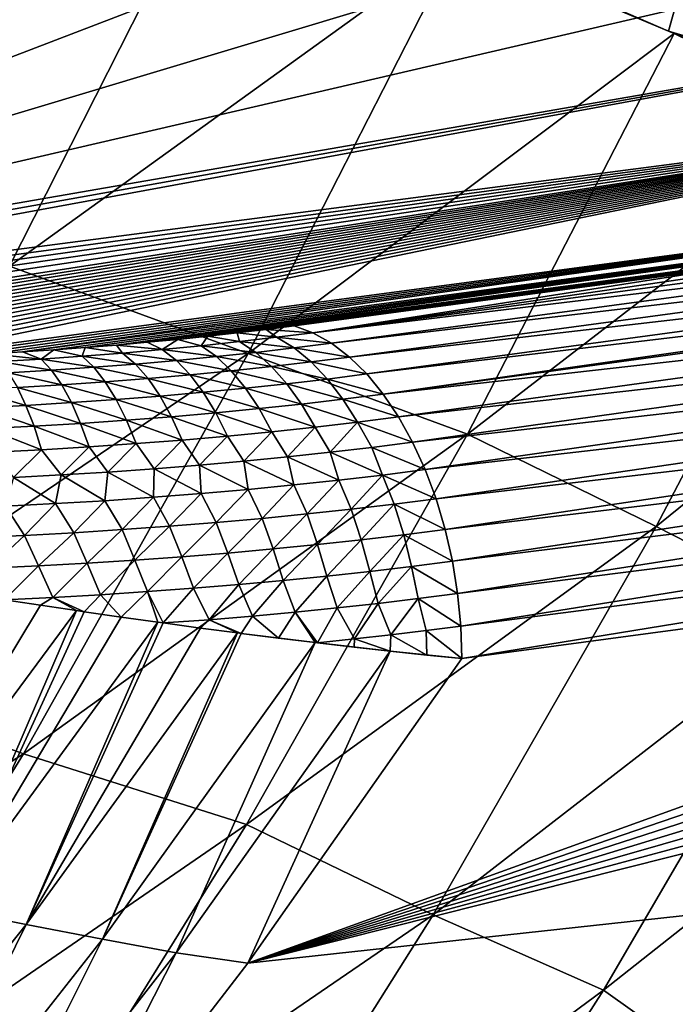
# Model space of a CAD drawing. Header units: metres. Extents: x -46 to 104, y -30 to 30.
# Tile 642 of 656: x 101.38 to 102.5, y -7.45 to -5.76. Entities that reach past the tile are written whole.
import ezdxf

# ---------------------------------------------------------------- set-up
doc = ezdxf.new("R2010")
doc.units = ezdxf.units.M
doc.layers.add('solid_26_000_502_XXX', color=7, linetype='CONTINUOUS')

msp = doc.modelspace()

# ---------------------------------------------------------------- linework, layer by layer
at = {"layer": 'solid_26_000_502_XXX'}
for points in [[(100.164474, -6.286385, 288.448303), (101.432297, -4.801555, 280.842102), (101.246147, -4.737336, 280.513153)], [(100.164474, -6.286385, 288.448303), (101.610634, -4.86657, 281.175171), (101.432297, -4.801555, 280.842102)], [(100.164474, -6.286385, 288.448303), (101.780952, -4.93231, 281.511932), (101.610634, -4.86657, 281.175171)], [(100.164474, -6.286385, 288.448303), (101.94326, -4.998772, 281.852386), (101.780952, -4.93231, 281.511932)], [(100.164474, -6.286385, 288.448303), (102.097389, -5.065875, 282.196106), (101.94326, -4.998772, 281.852386)], [(100.164474, -6.286385, 288.448303), (102.24334, -5.133623, 282.543152), (102.097389, -5.065875, 282.196106)], [(100.164474, -6.286385, 288.448303), (102.380951, -5.201931, 282.893066), (102.24334, -5.133623, 282.543152)], [(100.164474, -6.286385, 288.448303), (102.631027, -5.340151, 283.601135), (102.380951, -5.201931, 282.893066)], [(101.718307, -5.479315, 280.338196), (100.912254, -6.037913, 279.703705), (101.267982, -5.332648, 279.587708)], [(100.164474, -6.286385, 288.448303), (102.847031, -5.480157, 284.318329), (102.631027, -5.340151, 283.601135)], [(100.164474, -6.286385, 288.448303), (103.028481, -5.621532, 285.042511), (102.847031, -5.480157, 284.318329)], [(101.718307, -5.479315, 280.338196), (101.361015, -6.184304, 280.455322), (100.912254, -6.037913, 279.703705)], [(102.128693, -5.630612, 281.111847), (101.361015, -6.184304, 280.455322), (101.718307, -5.479315, 280.338196)], [(100.164474, -6.286385, 288.448303), (103.175049, -5.763855, 285.771576), (103.028481, -5.621532, 285.042511)], [(102.128693, -5.630612, 281.111847), (101.769501, -6.333891, 281.230713), (101.361015, -6.184304, 280.455322)], [(102.498093, -5.78629, 281.907379), (101.769501, -6.333891, 281.230713), (102.128693, -5.630612, 281.111847)], [(102.488625, -5.782015, 281.885529), (102.498093, -5.78629, 281.907379), (102.128693, -5.630612, 281.111847)], [(102.33062, -5.712982, 281.532898), (102.488625, -5.782015, 281.885529), (102.128693, -5.630612, 281.111847)], [(102.502472, -5.733018, 281.865234), (102.488625, -5.782015, 281.885529), (102.33062, -5.712982, 281.532898)], [(102.502472, -5.733018, 281.865234), (102.793678, -5.872175, 282.578064), (102.488625, -5.782015, 281.885529)], [(100.164474, -6.286385, 288.448303), (100.201408, -6.29476, 288.491211), (103.175049, -5.763855, 285.771576)], [(100.201408, -6.29476, 288.491211), (100.242599, -6.302678, 288.531769), (103.175049, -5.763855, 285.771576)], [(100.242599, -6.302678, 288.531769), (103.286583, -5.906687, 286.503265), (103.175049, -5.763855, 285.771576)], [(102.498093, -5.78629, 281.907379), (102.1446, -6.471645, 282.025696), (101.769501, -6.333891, 281.230713)], [(102.825516, -5.946143, 282.723755), (102.1446, -6.471645, 282.025696), (102.498093, -5.78629, 281.907379)], [(102.793678, -5.872175, 282.578064), (102.498093, -5.78629, 281.907379), (102.488625, -5.782015, 281.885529)], [(102.825516, -5.946143, 282.723755), (102.498093, -5.78629, 281.907379), (102.779213, -5.921964, 282.60025)], [(102.793678, -5.872175, 282.578064), (102.779213, -5.921964, 282.60025), (102.498093, -5.78629, 281.907379)], [(100.242599, -6.302678, 288.531769), (100.288071, -6.3101, 288.569763), (103.286583, -5.906687, 286.503265)], [(100.288071, -6.3101, 288.569763), (100.337914, -6.316988, 288.605072), (103.286583, -5.906687, 286.503265)], [(100.337914, -6.316988, 288.605072), (100.392418, -6.323322, 288.637512), (103.286583, -5.906687, 286.503265)], [(100.392418, -6.323322, 288.637512), (100.451866, -6.329049, 288.66684), (103.286583, -5.906687, 286.503265)], [(100.451866, -6.329049, 288.66684), (100.516479, -6.334107, 288.692749), (103.286583, -5.906687, 286.503265)], [(100.516479, -6.334107, 288.692749), (100.550774, -6.336371, 288.704346), (103.286583, -5.906687, 286.503265)], [(100.550774, -6.336371, 288.704346), (100.586441, -6.338427, 288.714874), (103.286583, -5.906687, 286.503265)], [(100.586441, -6.338427, 288.714874), (100.623497, -6.340284, 288.724396), (103.286583, -5.906687, 286.503265)], [(100.623497, -6.340284, 288.724396), (100.661942, -6.341923, 288.732788), (103.286583, -5.906687, 286.503265)], [(100.661942, -6.341923, 288.732788), (100.70179, -6.343317, 288.739929), (103.286583, -5.906687, 286.503265)], [(100.70179, -6.343317, 288.739929), (100.74305, -6.344478, 288.74588), (103.286583, -5.906687, 286.503265)], [(100.74305, -6.344478, 288.74588), (100.785667, -6.345369, 288.750458), (103.286583, -5.906687, 286.503265)], [(100.785667, -6.345369, 288.750458), (100.829659, -6.345984, 288.753601), (103.286583, -5.906687, 286.503265)], [(100.829659, -6.345984, 288.753601), (100.874992, -6.346319, 288.75531), (103.286583, -5.906687, 286.503265)], [(100.874992, -6.346319, 288.75531), (100.921547, -6.346335, 288.755402), (103.286583, -5.906687, 286.503265)], [(100.921547, -6.346335, 288.755402), (100.969391, -6.346043, 288.753906), (103.286583, -5.906687, 286.503265)], [(100.969391, -6.346043, 288.753906), (101.018341, -6.345419, 288.750702), (103.286583, -5.906687, 286.503265)], [(101.018341, -6.345419, 288.750702), (101.068291, -6.344443, 288.745697), (103.286583, -5.906687, 286.503265)], [(101.068291, -6.344443, 288.745697), (101.119278, -6.343122, 288.738922), (103.286583, -5.906687, 286.503265)], [(101.119278, -6.343122, 288.738922), (101.170982, -6.341433, 288.730286), (103.286583, -5.906687, 286.503265)], [(101.170982, -6.341433, 288.730286), (103.363121, -6.049582, 287.23526), (103.286583, -5.906687, 286.503265)], [(102.825516, -5.946143, 282.723755), (102.46772, -6.629692, 282.845184), (102.1446, -6.471645, 282.025696)], [(103.10965, -6.109893, 283.559509), (102.46772, -6.629692, 282.845184), (102.825516, -5.946143, 282.723755)], [(101.170982, -6.341433, 288.730286), (101.223442, -6.339371, 288.719727), (103.363121, -6.049582, 287.23526)], [(101.223442, -6.339371, 288.719727), (101.276489, -6.336937, 288.707245), (103.363121, -6.049582, 287.23526)], [(101.276489, -6.336937, 288.707245), (101.329773, -6.334122, 288.692841), (103.363121, -6.049582, 287.23526)], [(101.329773, -6.334122, 288.692841), (101.383453, -6.330925, 288.676453), (103.363121, -6.049582, 287.23526)], [(101.383453, -6.330925, 288.676453), (103.367813, -6.065777, 287.318207), (103.363121, -6.049582, 287.23526)], [(101.383453, -6.330925, 288.676453), (101.437126, -6.327355, 288.658173), (103.367813, -6.065777, 287.318207)], [(101.437126, -6.327355, 288.658173), (101.490631, -6.32341, 288.63797), (103.367813, -6.065777, 287.318207)], [(101.490631, -6.32341, 288.63797), (101.543991, -6.319094, 288.615845), (103.367813, -6.065777, 287.318207)], [(101.543991, -6.319094, 288.615845), (101.596725, -6.314433, 288.59198), (103.367813, -6.065777, 287.318207)], [(101.596725, -6.314433, 288.59198), (103.369095, -6.0769, 287.375183), (103.367813, -6.065777, 287.318207)], [(101.596725, -6.314433, 288.59198), (101.648918, -6.309418, 288.566284), (103.369095, -6.0769, 287.375183)], [(101.648918, -6.309418, 288.566284), (101.700348, -6.304073, 288.53891), (103.369095, -6.0769, 287.375183)], [(101.700348, -6.304073, 288.53891), (101.750641, -6.298434, 288.51001), (103.369095, -6.0769, 287.375183)], [(101.750641, -6.298434, 288.51001), (101.799911, -6.292489, 288.479553), (103.369095, -6.0769, 287.375183)], [(101.799911, -6.292489, 288.479553), (101.848175, -6.286237, 288.44754), (103.369095, -6.0769, 287.375183)], [(101.848175, -6.286237, 288.44754), (102.608711, -6.184205, 287.924866), (103.369095, -6.0769, 287.375183)], [(101.880287, -6.298109, 288.491943), (103.369278, -6.082169, 287.402191), (102.608711, -6.184205, 287.924866)], [(103.423874, -6.090908, 287.430725), (103.369278, -6.082169, 287.402191), (101.880287, -6.298109, 288.491943)], [(103.477455, -6.105479, 287.457458), (103.423874, -6.090908, 287.430725), (101.880287, -6.298109, 288.491943)], [(103.477455, -6.105479, 287.457458), (101.880287, -6.298109, 288.491943), (101.911995, -6.316003, 288.534576)], [(103.528847, -6.125577, 287.482361), (103.477455, -6.105479, 287.457458), (101.911995, -6.316003, 288.534576)], [(103.10965, -6.109893, 283.559509), (102.754799, -6.776291, 283.681824), (102.46772, -6.629692, 282.845184)], [(103.528847, -6.125577, 287.482361), (101.911995, -6.316003, 288.534576), (101.942894, -6.339694, 288.574921)], [(103.577728, -6.150901, 287.505188), (103.528847, -6.125577, 287.482361), (101.942894, -6.339694, 288.574921)], [(103.577728, -6.150901, 287.505188), (101.942894, -6.339694, 288.574921), (101.972351, -6.368597, 288.612152)], [(103.6129, -6.173393, 287.521027), (103.577728, -6.150901, 287.505188), (101.972351, -6.368597, 288.612152)], [(103.6129, -6.173393, 287.521027), (101.972351, -6.368597, 288.612152), (102.000542, -6.402912, 288.646454)], [(103.623451, -6.180914, 287.525665), (103.6129, -6.173393, 287.521027), (102.000542, -6.402912, 288.646454)], [(103.665535, -6.215043, 287.543488), (103.623451, -6.180914, 287.525665), (102.000542, -6.402912, 288.646454)], [(101.769501, -6.333891, 281.230713), (100.978775, -6.870046, 280.594177), (101.361015, -6.184304, 280.455322)], [(101.880287, -6.298109, 288.491943), (102.608711, -6.184205, 287.924866), (101.848175, -6.286237, 288.44754)], [(103.665535, -6.215043, 287.543488), (102.000542, -6.402912, 288.646454), (102.02681, -6.441939, 288.677063)], [(103.703789, -6.252854, 287.558624), (103.665535, -6.215043, 287.543488), (102.02681, -6.441939, 288.677063)], [(103.703789, -6.252854, 287.558624), (102.02681, -6.441939, 288.677063), (102.050827, -6.485188, 288.703583)], [(103.737885, -6.293729, 287.570862), (103.703789, -6.252854, 287.558624), (102.050827, -6.485188, 288.703583)], [(101.754288, -6.313369, 288.570496), (101.750641, -6.298434, 288.51001), (101.700348, -6.304073, 288.53891)], [(101.817924, -6.305891, 288.532196), (101.799911, -6.292489, 288.479553), (101.750641, -6.298434, 288.51001)], [(101.817924, -6.305891, 288.532196), (101.750641, -6.298434, 288.51001), (101.754288, -6.313369, 288.570496)], [(101.880287, -6.298109, 288.491943), (101.848175, -6.286237, 288.44754), (101.799911, -6.292489, 288.479553)], [(101.817924, -6.305891, 288.532196), (101.880287, -6.298109, 288.491943), (101.799911, -6.292489, 288.479553)], [(101.817924, -6.305891, 288.532196), (101.911995, -6.316003, 288.534576), (101.880287, -6.298109, 288.491943)], [(103.737885, -6.293729, 287.570862), (102.050827, -6.485188, 288.703583), (102.072296, -6.532115, 288.725647)], [(103.767624, -6.337105, 287.58017), (103.737885, -6.293729, 287.570862), (102.072296, -6.532115, 288.725647)], [(101.622498, -6.326831, 288.639465), (101.596725, -6.314433, 288.59198), (101.543991, -6.319094, 288.615845)], [(101.622498, -6.326831, 288.639465), (101.648918, -6.309418, 288.566284), (101.596725, -6.314433, 288.59198)], [(101.68911, -6.320353, 288.606293), (101.648918, -6.309418, 288.566284), (101.622498, -6.326831, 288.639465)], [(101.68911, -6.320353, 288.606293), (101.700348, -6.304073, 288.53891), (101.648918, -6.309418, 288.566284)], [(101.754288, -6.313369, 288.570496), (101.700348, -6.304073, 288.53891), (101.68911, -6.320353, 288.606293)], [(101.754288, -6.313369, 288.570496), (101.68911, -6.320353, 288.606293), (101.782272, -6.331676, 288.61557)], [(101.817924, -6.305891, 288.532196), (101.754288, -6.313369, 288.570496), (101.847809, -6.323974, 288.576141)], [(101.754288, -6.313369, 288.570496), (101.782272, -6.331676, 288.61557), (101.847809, -6.323974, 288.576141)], [(101.817924, -6.305891, 288.532196), (101.847809, -6.323974, 288.576141), (101.911995, -6.316003, 288.534576)], [(101.847809, -6.323974, 288.576141), (101.942894, -6.339694, 288.574921), (101.911995, -6.316003, 288.534576)], [(101.415207, -6.343081, 288.722717), (101.383453, -6.330925, 288.676453), (101.329773, -6.334122, 288.692841)], [(101.415207, -6.343081, 288.722717), (101.437126, -6.327355, 288.658173), (101.383453, -6.330925, 288.676453)], [(101.485435, -6.33821, 288.697754), (101.437126, -6.327355, 288.658173), (101.415207, -6.343081, 288.722717)], [(101.485435, -6.33821, 288.697754), (101.490631, -6.32341, 288.63797), (101.437126, -6.327355, 288.658173)], [(101.554565, -6.332788, 288.669983), (101.490631, -6.32341, 288.63797), (101.485435, -6.33821, 288.697754)], [(101.554565, -6.332788, 288.669983), (101.485435, -6.33821, 288.697754), (101.576576, -6.351675, 288.718018)], [(101.554565, -6.332788, 288.669983), (101.543991, -6.319094, 288.615845), (101.490631, -6.32341, 288.63797)], [(101.622498, -6.326831, 288.639465), (101.543991, -6.319094, 288.615845), (101.554565, -6.332788, 288.669983)], [(101.622498, -6.326831, 288.639465), (101.554565, -6.332788, 288.669983), (101.646545, -6.345539, 288.686584)], [(101.554565, -6.332788, 288.669983), (101.576576, -6.351675, 288.718018), (101.646545, -6.345539, 288.686584)], [(101.68911, -6.320353, 288.606293), (101.622498, -6.326831, 288.639465), (101.715149, -6.338868, 288.652435)], [(101.622498, -6.326831, 288.639465), (101.646545, -6.345539, 288.686584), (101.715149, -6.338868, 288.652435)], [(101.68911, -6.320353, 288.606293), (101.715149, -6.338868, 288.652435), (101.782272, -6.331676, 288.61557)], [(101.782272, -6.331676, 288.61557), (101.715149, -6.338868, 288.652435), (101.809547, -6.355782, 288.658295)], [(101.847809, -6.323974, 288.576141), (101.782272, -6.331676, 288.61557), (101.876938, -6.347862, 288.617737)], [(101.782272, -6.331676, 288.61557), (101.809547, -6.355782, 288.658295), (101.876938, -6.347862, 288.617737)], [(101.847809, -6.323974, 288.576141), (101.876938, -6.347862, 288.617737), (101.942894, -6.339694, 288.574921)], [(101.769501, -6.333891, 281.230713), (101.384888, -7.018396, 281.37146), (100.978775, -6.870046, 280.594177)], [(101.415207, -6.343081, 288.722717), (101.329773, -6.334122, 288.692841), (101.343994, -6.347383, 288.744751)], [(101.415207, -6.343081, 288.722717), (101.343994, -6.347383, 288.744751), (101.432953, -6.362282, 288.772369)], [(101.343994, -6.347383, 288.744751), (101.35952, -6.366718, 288.795105), (101.432953, -6.362282, 288.772369)], [(102.1446, -6.471645, 282.025696), (101.384888, -7.018396, 281.37146), (101.769501, -6.333891, 281.230713)], [(101.485435, -6.33821, 288.697754), (101.415207, -6.343081, 288.722717), (101.505348, -6.357261, 288.746643)], [(101.415207, -6.343081, 288.722717), (101.432953, -6.362282, 288.772369), (101.505348, -6.357261, 288.746643)], [(101.485435, -6.33821, 288.697754), (101.505348, -6.357261, 288.746643), (101.576576, -6.351675, 288.718018)], [(101.646545, -6.345539, 288.686584), (101.576576, -6.351675, 288.718018), (101.669991, -6.370036, 288.731323)], [(101.715149, -6.338868, 288.652435), (101.646545, -6.345539, 288.686584), (101.740524, -6.363177, 288.696198)], [(101.646545, -6.345539, 288.686584), (101.669991, -6.370036, 288.731323), (101.740524, -6.363177, 288.696198)], [(101.715149, -6.338868, 288.652435), (101.740524, -6.363177, 288.696198), (101.809547, -6.355782, 288.658295)], [(101.876938, -6.347862, 288.617737), (101.809547, -6.355782, 288.658295), (101.904945, -6.377255, 288.656494)], [(101.876938, -6.347862, 288.617737), (101.972351, -6.368597, 288.612152), (101.942894, -6.339694, 288.574921)], [(101.876938, -6.347862, 288.617737), (101.904945, -6.377255, 288.656494), (101.972351, -6.368597, 288.612152)], [(103.767624, -6.337105, 287.58017), (102.072296, -6.532115, 288.725647), (102.090935, -6.582126, 288.743011)], [(103.792992, -6.382649, 287.586548), (103.767624, -6.337105, 287.58017), (102.090935, -6.582126, 288.743011)], [(101.432953, -6.362282, 288.772369), (101.35952, -6.366718, 288.795105), (101.450256, -6.38726, 288.81955)], [(101.35952, -6.366718, 288.795105), (101.374641, -6.391828, 288.842957), (101.450256, -6.38726, 288.81955)], [(101.505348, -6.357261, 288.746643), (101.432953, -6.362282, 288.772369), (101.524757, -6.382093, 288.793091)], [(101.432953, -6.362282, 288.772369), (101.450256, -6.38726, 288.81955), (101.524757, -6.382093, 288.793091)], [(101.576576, -6.351675, 288.718018), (101.505348, -6.357261, 288.746643), (101.59803, -6.376347, 288.763641)], [(101.505348, -6.357261, 288.746643), (101.524757, -6.382093, 288.793091), (101.59803, -6.376347, 288.763641)], [(101.576576, -6.351675, 288.718018), (101.59803, -6.376347, 288.763641), (101.669991, -6.370036, 288.731323)], [(101.740524, -6.363177, 288.696198), (101.669991, -6.370036, 288.731323), (101.764931, -6.392974, 288.737)], [(101.809547, -6.355782, 288.658295), (101.740524, -6.363177, 288.696198), (101.83577, -6.385384, 288.69812)], [(101.740524, -6.363177, 288.696198), (101.764931, -6.392974, 288.737), (101.83577, -6.385384, 288.69812)], [(101.809547, -6.355782, 288.658295), (101.83577, -6.385384, 288.69812), (101.904945, -6.377255, 288.656494)], [(101.524757, -6.382093, 288.793091), (101.450256, -6.38726, 288.81955), (101.543419, -6.412394, 288.836487)], [(101.59803, -6.376347, 288.763641), (101.524757, -6.382093, 288.793091), (101.61866, -6.406493, 288.806274)], [(101.524757, -6.382093, 288.793091), (101.543419, -6.412394, 288.836487), (101.61866, -6.406493, 288.806274)], [(101.669991, -6.370036, 288.731323), (101.59803, -6.376347, 288.763641), (101.692528, -6.400015, 288.773071)], [(101.59803, -6.376347, 288.763641), (101.61866, -6.406493, 288.806274), (101.692528, -6.400015, 288.773071)], [(101.669991, -6.370036, 288.731323), (101.692528, -6.400015, 288.773071), (101.764931, -6.392974, 288.737)], [(101.904945, -6.377255, 288.656494), (101.83577, -6.385384, 288.69812), (101.93148, -6.411782, 288.691895)], [(101.904945, -6.377255, 288.656494), (102.000542, -6.402912, 288.646454), (101.972351, -6.368597, 288.612152)], [(101.904945, -6.377255, 288.656494), (101.93148, -6.411782, 288.691895), (102.000542, -6.402912, 288.646454)], [(103.792992, -6.382649, 287.586548), (102.090935, -6.582126, 288.743011), (102.106522, -6.634593, 288.755463)], [(103.81385, -6.42981, 287.589935), (103.792992, -6.382649, 287.586548), (102.106522, -6.634593, 288.755463)], [(101.374641, -6.391828, 288.842957), (101.298012, -6.395776, 288.86319), (101.389191, -6.422395, 288.887726)], [(101.298012, -6.395776, 288.86319), (101.310394, -6.426455, 288.908508), (101.389191, -6.422395, 288.887726)], [(101.450256, -6.38726, 288.81955), (101.374641, -6.391828, 288.842957), (101.466896, -6.417701, 288.863678)], [(101.374641, -6.391828, 288.842957), (101.389191, -6.422395, 288.887726), (101.466896, -6.417701, 288.863678)], [(101.450256, -6.38726, 288.81955), (101.466896, -6.417701, 288.863678), (101.543419, -6.412394, 288.836487)], [(101.692528, -6.400015, 288.773071), (101.61866, -6.406493, 288.806274), (101.713882, -6.435097, 288.81134)], [(101.764931, -6.392974, 288.737), (101.692528, -6.400015, 288.773071), (101.788055, -6.427885, 288.774384)], [(101.692528, -6.400015, 288.773071), (101.713882, -6.435097, 288.81134), (101.788055, -6.427885, 288.774384)], [(101.83577, -6.385384, 288.69812), (101.764931, -6.392974, 288.737), (101.860619, -6.420109, 288.734558)], [(101.764931, -6.392974, 288.737), (101.788055, -6.427885, 288.774384), (101.860619, -6.420109, 288.734558)], [(101.83577, -6.385384, 288.69812), (101.860619, -6.420109, 288.734558), (101.93148, -6.411782, 288.691895)], [(101.543419, -6.412394, 288.836487), (101.466896, -6.417701, 288.863678), (101.561104, -6.447781, 288.876312)], [(101.61866, -6.406493, 288.806274), (101.543419, -6.412394, 288.836487), (101.638206, -6.441734, 288.845337)], [(101.543419, -6.412394, 288.836487), (101.561104, -6.447781, 288.876312), (101.638206, -6.441734, 288.845337)], [(101.61866, -6.406493, 288.806274), (101.638206, -6.441734, 288.845337), (101.713882, -6.435097, 288.81134)], [(101.93148, -6.411782, 288.691895), (101.860619, -6.420109, 288.734558), (101.956215, -6.451007, 288.723511)], [(101.93148, -6.411782, 288.691895), (102.02681, -6.441939, 288.677063), (102.000542, -6.402912, 288.646454)], [(101.93148, -6.411782, 288.691895), (101.956215, -6.451007, 288.723511), (102.02681, -6.441939, 288.677063)], [(101.389191, -6.422395, 288.887726), (101.310394, -6.426455, 288.908508), (101.402977, -6.458035, 288.928833)], [(101.310394, -6.426455, 288.908508), (101.322121, -6.4622, 288.950165), (101.402977, -6.458035, 288.928833)], [(101.466896, -6.417701, 288.863678), (101.389191, -6.422395, 288.887726), (101.482658, -6.453221, 288.904175)], [(101.389191, -6.422395, 288.887726), (101.402977, -6.458035, 288.928833), (101.482658, -6.453221, 288.904175)], [(101.466896, -6.417701, 288.863678), (101.482658, -6.453221, 288.904175), (101.561104, -6.447781, 288.876312)], [(101.788055, -6.427885, 288.774384), (101.713882, -6.435097, 288.81134), (101.809601, -6.467467, 288.807831)], [(101.860619, -6.420109, 288.734558), (101.788055, -6.427885, 288.774384), (101.883774, -6.459519, 288.76712)], [(101.788055, -6.427885, 288.774384), (101.809601, -6.467467, 288.807831), (101.883774, -6.459519, 288.76712)], [(101.860619, -6.420109, 288.734558), (101.883774, -6.459519, 288.76712), (101.956215, -6.451007, 288.723511)], [(103.81385, -6.42981, 287.589935), (102.106522, -6.634593, 288.755463), (102.118851, -6.688854, 288.762787)], [(103.830063, -6.477961, 287.590363), (103.81385, -6.42981, 287.589935), (102.118851, -6.688854, 288.762787)], [(101.561104, -6.447781, 288.876312), (101.482658, -6.453221, 288.904175), (101.577576, -6.487808, 288.912048)], [(101.638206, -6.441734, 288.845337), (101.561104, -6.447781, 288.876312), (101.656418, -6.481625, 288.880371)], [(101.561104, -6.447781, 288.876312), (101.577576, -6.487808, 288.912048), (101.656418, -6.481625, 288.880371)], [(101.713882, -6.435097, 288.81134), (101.638206, -6.441734, 288.845337), (101.733788, -6.47484, 288.845612)], [(101.638206, -6.441734, 288.845337), (101.656418, -6.481625, 288.880371), (101.733788, -6.47484, 288.845612)], [(101.713882, -6.435097, 288.81134), (101.733788, -6.47484, 288.845612), (101.809601, -6.467467, 288.807831)], [(101.956215, -6.451007, 288.723511), (101.883774, -6.459519, 288.76712), (101.909775, -6.502575, 288.792633)], [(101.956215, -6.451007, 288.723511), (101.909775, -6.502575, 288.792633), (101.981178, -6.494148, 288.749481)], [(101.956215, -6.451007, 288.723511), (102.050827, -6.485188, 288.703583), (102.02681, -6.441939, 288.677063)], [(101.956215, -6.451007, 288.723511), (101.981178, -6.494148, 288.749481), (102.050827, -6.485188, 288.703583)], [(101.402977, -6.458035, 288.928833), (101.322121, -6.4622, 288.950165), (101.415817, -6.498297, 288.965759)], [(101.322121, -6.4622, 288.950165), (101.333054, -6.502562, 288.98761), (101.415817, -6.498297, 288.965759)], [(101.482658, -6.453221, 288.904175), (101.402977, -6.458035, 288.928833), (101.497353, -6.493372, 288.940552)], [(101.402977, -6.458035, 288.928833), (101.415817, -6.498297, 288.965759), (101.497353, -6.493372, 288.940552)], [(101.482658, -6.453221, 288.904175), (101.497353, -6.493372, 288.940552), (101.577576, -6.487808, 288.912048)], [(101.809601, -6.467467, 288.807831), (101.733788, -6.47484, 288.845612), (101.76207, -6.517805, 288.870667)], [(101.809601, -6.467467, 288.807831), (101.76207, -6.517805, 288.870667), (101.836708, -6.510464, 288.833069)], [(101.883774, -6.459519, 288.76712), (101.809601, -6.467467, 288.807831), (101.836708, -6.510464, 288.833069)], [(101.883774, -6.459519, 288.76712), (101.836708, -6.510464, 288.833069), (101.909775, -6.502575, 288.792633)], [(102.1446, -6.471645, 282.025696), (101.766418, -7.139263, 282.165161), (101.384888, -7.018396, 281.37146)], [(101.656418, -6.481625, 288.880371), (101.577576, -6.487808, 288.912048), (101.608353, -6.530797, 288.937225)], [(101.656418, -6.481625, 288.880371), (101.608353, -6.530797, 288.937225), (101.685921, -6.524587, 288.905396)], [(101.733788, -6.47484, 288.845612), (101.656418, -6.481625, 288.880371), (101.685921, -6.524587, 288.905396)], [(101.733788, -6.47484, 288.845612), (101.685921, -6.524587, 288.905396), (101.76207, -6.517805, 288.870667)], [(102.46772, -6.629692, 282.845184), (101.766418, -7.139263, 282.165161), (102.1446, -6.471645, 282.025696)], [(103.830063, -6.477961, 287.590363), (102.118851, -6.688854, 288.762787), (102.127769, -6.744225, 288.764954)], [(103.841698, -6.526927, 287.587891), (103.830063, -6.477961, 287.590363), (102.127769, -6.744225, 288.764954)], [(101.415817, -6.498297, 288.965759), (101.333054, -6.502562, 288.98761), (101.367752, -6.545835, 289.014252)], [(101.415817, -6.498297, 288.965759), (101.367752, -6.545835, 289.014252), (101.449196, -6.54144, 288.99173)], [(101.497353, -6.493372, 288.940552), (101.415817, -6.498297, 288.965759), (101.449196, -6.54144, 288.99173)], [(101.497353, -6.493372, 288.940552), (101.449196, -6.54144, 288.99173), (101.529419, -6.536421, 288.966034)], [(101.577576, -6.487808, 288.912048), (101.497353, -6.493372, 288.940552), (101.529419, -6.536421, 288.966034)], [(101.577576, -6.487808, 288.912048), (101.529419, -6.536421, 288.966034), (101.608353, -6.530797, 288.937225)], [(101.981178, -6.494148, 288.749481), (101.909775, -6.502575, 288.792633), (101.999229, -6.541501, 288.773743)], [(101.981178, -6.494148, 288.749481), (102.072296, -6.532115, 288.725647), (102.050827, -6.485188, 288.703583)], [(101.981178, -6.494148, 288.749481), (101.999229, -6.541501, 288.773743), (102.072296, -6.532115, 288.725647)], [(101.76207, -6.517805, 288.870667), (101.685921, -6.524587, 288.905396), (101.769112, -6.566174, 288.900116)], [(101.836708, -6.510464, 288.833069), (101.76207, -6.517805, 288.870667), (101.847549, -6.558539, 288.861023)], [(101.76207, -6.517805, 288.870667), (101.769112, -6.566174, 288.900116), (101.847549, -6.558539, 288.861023)], [(101.909775, -6.502575, 288.792633), (101.836708, -6.510464, 288.833069), (101.924286, -6.550312, 288.818878)], [(101.836708, -6.510464, 288.833069), (101.847549, -6.558539, 288.861023), (101.924286, -6.550312, 288.818878)], [(101.909775, -6.502575, 288.792633), (101.924286, -6.550312, 288.818878), (101.999229, -6.541501, 288.773743)], [(101.608353, -6.530797, 288.937225), (101.529419, -6.536421, 288.966034), (101.60746, -6.579614, 288.968964)], [(101.608353, -6.530797, 288.937225), (101.60746, -6.579614, 288.968964), (101.689056, -6.573204, 288.936127)], [(101.685921, -6.524587, 288.905396), (101.608353, -6.530797, 288.937225), (101.689056, -6.573204, 288.936127)], [(101.685921, -6.524587, 288.905396), (101.689056, -6.573204, 288.936127), (101.769112, -6.566174, 288.900116)], [(101.999229, -6.541501, 288.773743), (102.090935, -6.582126, 288.743011), (102.072296, -6.532115, 288.725647)], [(103.841698, -6.526927, 287.587891), (102.127769, -6.744225, 288.764954), (102.133163, -6.800009, 288.761932)], [(103.848694, -6.576265, 287.58255), (103.841698, -6.526927, 287.587891), (102.133163, -6.800009, 288.761932)], [(101.367752, -6.545835, 289.014252), (101.354103, -6.594945, 289.047516), (101.439919, -6.590507, 289.02478)], [(101.449196, -6.54144, 288.99173), (101.367752, -6.545835, 289.014252), (101.439919, -6.590507, 289.02478)], [(101.449196, -6.54144, 288.99173), (101.439919, -6.590507, 289.02478), (101.524391, -6.585389, 288.998566)], [(101.529419, -6.536421, 288.966034), (101.449196, -6.54144, 288.99173), (101.524391, -6.585389, 288.998566)], [(101.529419, -6.536421, 288.966034), (101.524391, -6.585389, 288.998566), (101.60746, -6.579614, 288.968964)], [(101.924286, -6.550312, 288.818878), (101.847549, -6.558539, 288.861023), (101.870277, -6.608181, 288.876495)], [(101.924286, -6.550312, 288.818878), (101.870277, -6.608181, 288.876495), (101.945564, -6.600049, 288.834839)], [(101.999229, -6.541501, 288.773743), (101.924286, -6.550312, 288.818878), (101.945564, -6.600049, 288.834839)], [(101.999229, -6.541501, 288.773743), (101.945564, -6.600049, 288.834839), (102.01915, -6.591362, 288.790314)], [(101.999229, -6.541501, 288.773743), (102.01915, -6.591362, 288.790314), (102.090935, -6.582126, 288.743011)], [(101.769112, -6.566174, 288.900116), (101.689056, -6.573204, 288.936127), (101.71489, -6.622745, 288.95108)], [(101.769112, -6.566174, 288.900116), (101.71489, -6.622745, 288.95108), (101.793358, -6.615749, 288.915253)], [(101.847549, -6.558539, 288.861023), (101.769112, -6.566174, 288.900116), (101.793358, -6.615749, 288.915253)], [(101.847549, -6.558539, 288.861023), (101.793358, -6.615749, 288.915253), (101.870277, -6.608181, 288.876495)], [(101.524391, -6.585389, 288.998566), (101.439919, -6.590507, 289.02478), (101.470795, -6.640148, 289.040253)], [(101.524391, -6.585389, 288.998566), (101.470795, -6.640148, 289.040253), (101.553551, -6.63496, 289.013672)], [(101.60746, -6.579614, 288.968964), (101.524391, -6.585389, 288.998566), (101.553551, -6.63496, 289.013672)], [(101.60746, -6.579614, 288.968964), (101.553551, -6.63496, 289.013672), (101.634933, -6.629153, 288.983917)], [(101.689056, -6.573204, 288.936127), (101.60746, -6.579614, 288.968964), (101.634933, -6.629153, 288.983917)], [(101.689056, -6.573204, 288.936127), (101.634933, -6.629153, 288.983917), (101.71489, -6.622745, 288.95108)], [(102.01915, -6.591362, 288.790314), (102.106522, -6.634593, 288.755463), (102.090935, -6.582126, 288.743011)], [(103.848694, -6.576265, 287.58255), (102.133163, -6.800009, 288.761932), (102.134964, -6.855447, 288.753723)], [(103.848694, -6.576265, 287.58255), (102.134964, -6.855447, 288.753723), (103.851013, -6.625226, 287.574402)], [(101.354103, -6.594945, 289.047516), (101.301399, -6.648579, 289.083435), (101.386726, -6.644696, 289.063538)], [(101.439919, -6.590507, 289.02478), (101.354103, -6.594945, 289.047516), (101.386726, -6.644696, 289.063538)], [(101.439919, -6.590507, 289.02478), (101.386726, -6.644696, 289.063538), (101.470795, -6.640148, 289.040253)], [(101.945564, -6.600049, 288.834839), (101.870277, -6.608181, 288.876495), (101.888252, -6.660439, 288.887848)], [(101.945564, -6.600049, 288.834839), (101.888252, -6.660439, 288.887848), (101.962692, -6.652359, 288.846466)], [(102.01915, -6.591362, 288.790314), (101.945564, -6.600049, 288.834839), (101.962692, -6.652359, 288.846466)], [(102.01915, -6.591362, 288.790314), (101.962692, -6.652359, 288.846466), (102.035469, -6.643741, 288.802307)], [(102.01915, -6.591362, 288.790314), (102.035469, -6.643741, 288.802307), (102.106522, -6.634593, 288.755463)], [(101.793358, -6.615749, 288.915253), (101.71489, -6.622745, 288.95108), (101.734711, -6.674956, 288.962219)], [(101.793358, -6.615749, 288.915253), (101.734711, -6.674956, 288.962219), (101.812241, -6.667974, 288.926453)], [(101.870277, -6.608181, 288.876495), (101.793358, -6.615749, 288.915253), (101.812241, -6.667974, 288.926453)], [(101.870277, -6.608181, 288.876495), (101.812241, -6.667974, 288.926453), (101.888252, -6.660439, 288.887848)], [(101.553551, -6.63496, 289.013672), (101.470795, -6.640148, 289.040253), (101.493614, -6.692449, 289.051819)], [(101.553551, -6.63496, 289.013672), (101.493614, -6.692449, 289.051819), (101.575348, -6.687208, 289.024963)], [(101.634933, -6.629153, 288.983917), (101.553551, -6.63496, 289.013672), (101.575348, -6.687208, 289.024963)], [(101.634933, -6.629153, 288.983917), (101.575348, -6.687208, 289.024963), (101.655731, -6.681372, 288.995087)], [(101.71489, -6.622745, 288.95108), (101.634933, -6.629153, 288.983917), (101.655731, -6.681372, 288.995087)], [(101.71489, -6.622745, 288.95108), (101.655731, -6.681372, 288.995087), (101.734711, -6.674956, 288.962219)], [(102.46772, -6.629692, 282.845184), (102.085762, -7.294034, 282.987976), (101.766418, -7.139263, 282.165161)], [(101.769051, -7.376635, 288.913025), (103.84919, -6.665427, 287.567841), (103.851013, -6.625226, 287.574402)], [(102.134964, -6.855447, 288.753723), (101.769051, -7.376635, 288.913025), (103.851013, -6.625226, 287.574402)], [(102.035469, -6.643741, 288.802307), (102.118851, -6.688854, 288.762787), (102.106522, -6.634593, 288.755463)], [(102.754799, -6.776291, 283.681824), (102.085762, -7.294034, 282.987976), (102.46772, -6.629692, 282.845184)], [(101.386726, -6.644696, 289.063538), (101.301399, -6.648579, 289.083435), (101.326309, -6.701061, 289.095947)], [(101.386726, -6.644696, 289.063538), (101.326309, -6.701061, 289.095947), (101.410583, -6.697074, 289.0755)], [(101.470795, -6.640148, 289.040253), (101.386726, -6.644696, 289.063538), (101.410583, -6.697074, 289.0755)], [(101.470795, -6.640148, 289.040253), (101.410583, -6.697074, 289.0755), (101.493614, -6.692449, 289.051819)], [(101.962692, -6.652359, 288.846466), (101.888252, -6.660439, 288.887848), (101.904182, -6.714355, 288.893433)], [(101.962692, -6.652359, 288.846466), (101.904182, -6.714355, 288.893433), (101.977348, -6.706368, 288.852509)], [(102.035469, -6.643741, 288.802307), (101.962692, -6.652359, 288.846466), (101.977348, -6.706368, 288.852509)], [(102.035469, -6.643741, 288.802307), (101.977348, -6.706368, 288.852509), (102.048927, -6.697866, 288.80896)], [(102.035469, -6.643741, 288.802307), (102.048927, -6.697866, 288.80896), (102.118851, -6.688854, 288.762787)], [(101.812241, -6.667974, 288.926453), (101.734711, -6.674956, 288.962219), (101.753334, -6.728755, 288.967194)], [(101.812241, -6.667974, 288.926453), (101.753334, -6.728755, 288.967194), (101.829491, -6.72182, 288.931671)], [(101.769051, -7.376635, 288.913025), (103.843689, -6.706003, 287.563843), (103.84919, -6.665427, 287.567841)], [(101.888252, -6.660439, 288.887848), (101.812241, -6.667974, 288.926453), (101.829491, -6.72182, 288.931671)], [(101.888252, -6.660439, 288.887848), (101.829491, -6.72182, 288.931671), (101.904182, -6.714355, 288.893433)], [(101.655731, -6.681372, 288.995087), (101.575348, -6.687208, 289.024963), (101.596855, -6.740987, 289.029846)], [(101.655731, -6.681372, 288.995087), (101.596855, -6.740987, 289.029846), (101.675774, -6.735147, 288.999939)], [(101.734711, -6.674956, 288.962219), (101.655731, -6.681372, 288.995087), (101.675774, -6.735147, 288.999939)], [(101.734711, -6.674956, 288.962219), (101.675774, -6.735147, 288.999939), (101.753334, -6.728755, 288.967194)], [(101.410583, -6.697074, 289.0755), (101.326309, -6.701061, 289.095947), (101.352394, -6.755013, 289.101746)], [(101.410583, -6.697074, 289.0755), (101.352394, -6.755013, 289.101746), (101.435127, -6.750943, 289.080841)], [(101.493614, -6.692449, 289.051819), (101.410583, -6.697074, 289.0755), (101.435127, -6.750943, 289.080841)], [(101.493614, -6.692449, 289.051819), (101.435127, -6.750943, 289.080841), (101.516624, -6.746258, 289.056854)], [(101.575348, -6.687208, 289.024963), (101.493614, -6.692449, 289.051819), (101.516624, -6.746258, 289.056854)], [(101.575348, -6.687208, 289.024963), (101.516624, -6.746258, 289.056854), (101.596855, -6.740987, 289.029846)], [(102.048927, -6.697866, 288.80896), (101.977348, -6.706368, 288.852509), (101.991707, -6.761127, 288.851532)], [(102.048927, -6.697866, 288.80896), (101.991707, -6.761127, 288.851532), (102.060501, -6.75291, 288.809448)], [(102.048927, -6.697866, 288.80896), (102.127769, -6.744225, 288.764954), (102.118851, -6.688854, 288.762787)], [(102.048927, -6.697866, 288.80896), (102.060501, -6.75291, 288.809448), (102.127769, -6.744225, 288.764954)], [(101.769051, -7.376635, 288.913025), (103.834442, -6.746862, 287.562469), (103.843689, -6.706003, 287.563843)], [(101.904182, -6.714355, 288.893433), (101.829491, -6.72182, 288.931671), (101.849777, -6.776132, 288.928406)], [(101.904182, -6.714355, 288.893433), (101.849777, -6.776132, 288.928406), (101.921448, -6.768869, 288.891205)], [(101.977348, -6.706368, 288.852509), (101.904182, -6.714355, 288.893433), (101.921448, -6.768869, 288.891205)], [(101.977348, -6.706368, 288.852509), (101.921448, -6.768869, 288.891205), (101.991707, -6.761127, 288.851532)], [(101.675774, -6.735147, 288.999939), (101.596855, -6.740987, 289.029846), (101.624039, -6.794589, 289.025879)], [(101.675774, -6.735147, 288.999939), (101.624039, -6.794589, 289.025879), (101.702423, -6.789189, 288.9953)], [(101.753334, -6.728755, 288.967194), (101.675774, -6.735147, 288.999939), (101.702423, -6.789189, 288.9953)], [(101.753334, -6.728755, 288.967194), (101.702423, -6.789189, 288.9953), (101.776756, -6.782908, 288.963135)], [(101.829491, -6.72182, 288.931671), (101.753334, -6.728755, 288.967194), (101.776756, -6.782908, 288.963135)], [(101.829491, -6.72182, 288.931671), (101.776756, -6.782908, 288.963135), (101.849777, -6.776132, 288.928406)], [(101.435127, -6.750943, 289.080841), (101.352394, -6.755013, 289.101746), (101.414314, -6.764421, 289.088226)], [(101.435127, -6.750943, 289.080841), (101.414314, -6.764421, 289.088226), (101.475471, -6.773491, 289.072693)], [(101.516624, -6.746258, 289.056854), (101.435127, -6.750943, 289.080841), (101.488838, -6.775439, 289.069)], [(101.435127, -6.750943, 289.080841), (101.475471, -6.773491, 289.072693), (101.488838, -6.775439, 289.069)], [(101.516624, -6.746258, 289.056854), (101.488838, -6.775439, 289.069), (101.551918, -6.784503, 289.050232)], [(101.596855, -6.740987, 289.029846), (101.516624, -6.746258, 289.056854), (101.551918, -6.784503, 289.050232)], [(101.596855, -6.740987, 289.029846), (101.551918, -6.784503, 289.050232), (101.614746, -6.793312, 289.029205)], [(101.596855, -6.740987, 289.029846), (101.614746, -6.793312, 289.029205), (101.624039, -6.794589, 289.025879)], [(101.769051, -7.376635, 288.913025), (103.821327, -6.787913, 287.563812), (103.834442, -6.746862, 287.562469)], [(102.060501, -6.75291, 288.809448), (101.991707, -6.761127, 288.851532), (102.013229, -6.815046, 288.838959)], [(102.060501, -6.75291, 288.809448), (102.013229, -6.815046, 288.838959), (102.073792, -6.80771, 288.801361)], [(102.060501, -6.75291, 288.809448), (102.133163, -6.800009, 288.761932), (102.127769, -6.744225, 288.764954)], [(102.060501, -6.75291, 288.809448), (102.073792, -6.80771, 288.801361), (102.133163, -6.800009, 288.761932)], [(101.352394, -6.755013, 289.101746), (101.114334, -7.26088, 289.235229), (101.414314, -6.764421, 289.088226)], [(101.414314, -6.764421, 289.088226), (101.114334, -7.26088, 289.235229), (101.475471, -6.773491, 289.072693)], [(101.921448, -6.768869, 288.891205), (101.849777, -6.776132, 288.928406), (101.888023, -6.828545, 288.908813)], [(101.921448, -6.768869, 288.891205), (101.888023, -6.828545, 288.908813), (101.951515, -6.822015, 288.874664)], [(101.991707, -6.761127, 288.851532), (101.921448, -6.768869, 288.891205), (101.951515, -6.822015, 288.874664)], [(101.991707, -6.761127, 288.851532), (101.951515, -6.822015, 288.874664), (102.013229, -6.815046, 288.838959)], [(101.475471, -6.773491, 289.072693), (101.114334, -7.26088, 289.235229), (101.255287, -7.28377, 289.189911)], [(101.488838, -6.775439, 289.069), (101.475471, -6.773491, 289.072693), (101.255287, -7.28377, 289.189911)], [(101.488838, -6.775439, 289.069), (101.255287, -7.28377, 289.189911), (101.551918, -6.784503, 289.050232)], [(101.551918, -6.784503, 289.050232), (101.255287, -7.28377, 289.189911), (101.614746, -6.793312, 289.029205)], [(101.776756, -6.782908, 288.963135), (101.702423, -6.789189, 288.9953), (101.757538, -6.812361, 288.972351)], [(101.776756, -6.782908, 288.963135), (101.757538, -6.812361, 288.972351), (101.821335, -6.820407, 288.942749)], [(101.769051, -7.376635, 288.913025), (103.804176, -6.829018, 287.568024), (103.821327, -6.787913, 287.563812)], [(101.849777, -6.776132, 288.928406), (101.776756, -6.782908, 288.963135), (101.821335, -6.820407, 288.942749)], [(101.849777, -6.776132, 288.928406), (101.821335, -6.820407, 288.942749), (101.884224, -6.828091, 288.910828)], [(101.849777, -6.776132, 288.928406), (101.884224, -6.828091, 288.910828), (101.888023, -6.828545, 288.908813)], [(102.754799, -6.776291, 283.681824), (102.377213, -7.422983, 283.824951), (102.085762, -7.294034, 282.987976)], [(102.98793, -6.941155, 284.540527), (102.377213, -7.422983, 283.824951), (102.754799, -6.776291, 283.681824)], [(101.614746, -6.793312, 289.029205), (101.255287, -7.28377, 289.189911), (101.389587, -7.31041, 289.135803)], [(101.624039, -6.794589, 289.025879), (101.614746, -6.793312, 289.029205), (101.389587, -7.31041, 289.135803)], [(101.624039, -6.794589, 289.025879), (101.389587, -7.31041, 289.135803), (101.687973, -6.803228, 289.001648)], [(101.687973, -6.803228, 289.001648), (101.389587, -7.31041, 289.135803), (101.751335, -6.811563, 288.975098)], [(101.702423, -6.789189, 288.9953), (101.624039, -6.794589, 289.025879), (101.687973, -6.803228, 289.001648)], [(101.702423, -6.789189, 288.9953), (101.687973, -6.803228, 289.001648), (101.751335, -6.811563, 288.975098)], [(101.702423, -6.789189, 288.9953), (101.751335, -6.811563, 288.975098), (101.757538, -6.812361, 288.972351)], [(102.073792, -6.80771, 288.801361), (102.134964, -6.855447, 288.753723), (102.133163, -6.800009, 288.761932)], [(101.751335, -6.811563, 288.975098), (101.389587, -7.31041, 289.135803), (101.52018, -7.335509, 289.071472)], [(101.757538, -6.812361, 288.972351), (101.751335, -6.811563, 288.975098), (101.52018, -7.335509, 289.071472)], [(101.757538, -6.812361, 288.972351), (101.52018, -7.335509, 289.071472), (101.884224, -6.828091, 288.910828)], [(101.757538, -6.812361, 288.972351), (101.884224, -6.828091, 288.910828), (101.821335, -6.820407, 288.942749)], [(102.013229, -6.815046, 288.838959), (101.951515, -6.822015, 288.874664), (102.012451, -6.842762, 288.836823)], [(102.013229, -6.815046, 288.838959), (102.012451, -6.842762, 288.836823), (102.07531, -6.849479, 288.795807)], [(102.073792, -6.80771, 288.801361), (102.013229, -6.815046, 288.838959), (102.07531, -6.849479, 288.795807)], [(102.073792, -6.80771, 288.801361), (102.07531, -6.849479, 288.795807), (102.134964, -6.855447, 288.753723)], [(101.884224, -6.828091, 288.910828), (101.52018, -7.335509, 289.071472), (101.646118, -7.35887, 288.997406)], [(101.884224, -6.828091, 288.910828), (101.646118, -7.35887, 288.997406), (102.012451, -6.842762, 288.836823)], [(101.769051, -7.376635, 288.913025), (103.782806, -6.869916, 287.575287), (103.804176, -6.829018, 287.568024)], [(101.888023, -6.828545, 288.908813), (101.884224, -6.828091, 288.910828), (102.012451, -6.842762, 288.836823)], [(101.951515, -6.822015, 288.874664), (101.888023, -6.828545, 288.908813), (101.950851, -6.835864, 288.873932)], [(101.888023, -6.828545, 288.908813), (102.012451, -6.842762, 288.836823), (101.950851, -6.835864, 288.873932)], [(101.951515, -6.822015, 288.874664), (101.950851, -6.835864, 288.873932), (102.012451, -6.842762, 288.836823)], [(102.012451, -6.842762, 288.836823), (101.646118, -7.35887, 288.997406), (101.769051, -7.376635, 288.913025)], [(102.012451, -6.842762, 288.836823), (101.769051, -7.376635, 288.913025), (102.134964, -6.855447, 288.753723)], [(102.07531, -6.849479, 288.795807), (102.012451, -6.842762, 288.836823), (102.134964, -6.855447, 288.753723)], [(101.384888, -7.018396, 281.37146), (100.571655, -7.536503, 280.754517), (100.978775, -6.870046, 280.594177)], [(101.769051, -7.376635, 288.913025), (103.601013, -7.177152, 287.64502), (103.782806, -6.869916, 287.575287)], [(102.98793, -6.941155, 284.540527), (102.603958, -7.584169, 284.688934), (102.377213, -7.422983, 283.824951)], [(101.384888, -7.018396, 281.37146), (100.975296, -7.683344, 281.533875), (100.571655, -7.536503, 280.754517)], [(101.766418, -7.139263, 282.165161), (100.975296, -7.683344, 281.533875), (101.384888, -7.018396, 281.37146)], [(101.766418, -7.139263, 282.165161), (101.364235, -7.78791, 282.32547), (100.975296, -7.683344, 281.533875)], [(102.085762, -7.294034, 282.987976), (101.364235, -7.78791, 282.32547), (101.766418, -7.139263, 282.165161)], [(101.382195, -7.879052, 289.090942), (103.413452, -7.479519, 287.719788), (103.601013, -7.177152, 287.64502)], [(101.769051, -7.376635, 288.913025), (101.382195, -7.879052, 289.090942), (103.601013, -7.177152, 287.64502)], [(101.255287, -7.28377, 289.189911), (101.009102, -7.789057, 289.313812), (101.389587, -7.31041, 289.135803)], [(102.085762, -7.294034, 282.987976), (101.679726, -7.938967, 283.151764), (101.364235, -7.78791, 282.32547)], [(102.377213, -7.422983, 283.824951), (101.679726, -7.938967, 283.151764), (102.085762, -7.294034, 282.987976)], [(101.389587, -7.31041, 289.135803), (101.009102, -7.789057, 289.313812), (101.137024, -7.822561, 289.249756)], [(101.389587, -7.31041, 289.135803), (101.137024, -7.822561, 289.249756), (101.52018, -7.335509, 289.071472)], [(101.52018, -7.335509, 289.071472), (101.137024, -7.822561, 289.249756), (101.260269, -7.854454, 289.175934)], [(101.52018, -7.335509, 289.071472), (101.260269, -7.854454, 289.175934), (101.646118, -7.35887, 288.997406)], [(101.646118, -7.35887, 288.997406), (101.260269, -7.854454, 289.175934), (101.382195, -7.879052, 289.090942)], [(101.646118, -7.35887, 288.997406), (101.382195, -7.879052, 289.090942), (101.769051, -7.376635, 288.913025)], [(102.377213, -7.422983, 283.824951), (101.97641, -8.050623, 283.988373), (101.679726, -7.938967, 283.151764)], [(102.603958, -7.584169, 284.688934), (101.97641, -8.050623, 283.988373), (102.377213, -7.422983, 283.824951)]]:
    msp.add_3dface(points, dxfattribs=at)

doc.saveas('drawing.dxf')
